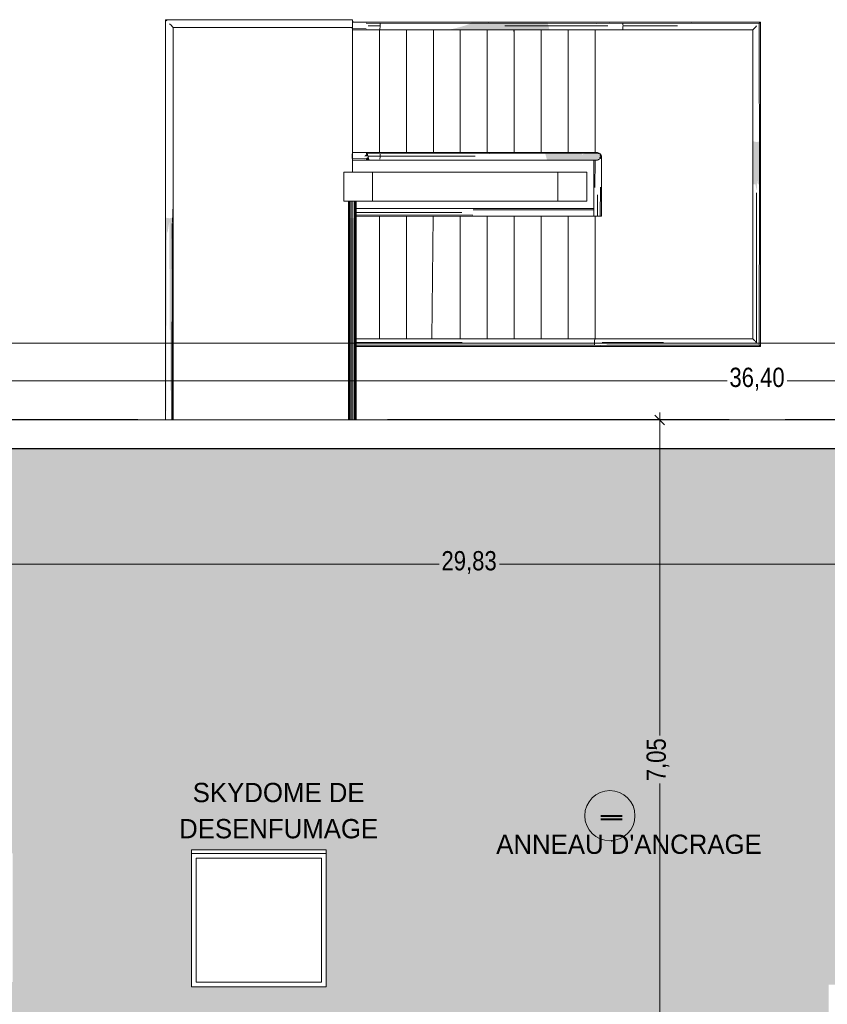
# Model space of a CAD drawing. Header units: millimetres. Extents: x 52659 to 1698020, y -10054 to 104697.
# Tile 284 of 363: x 272319 to 280700, y 34037 to 44250. Entities that reach past the tile are written whole.
import ezdxf

# ---------------------------------------------------------------- set-up
doc = ezdxf.new("R2010")
doc.units = ezdxf.units.MM
doc.header["$MEASUREMENT"] = 0
for name, color, linetype in [('05-02 Cotation 200ème 100ème.Cotations', 7, 'Continuous'), ('06-02 Texte 200ème 100ème.Texte', 7, 'Continuous'), ('08-01 2D Dessin général.2D', 7, 'Continuous'), ('08-01 hachures', 7, 'Continuous'), ('A-FLOR-____-OTLN.Modèle IFC', 7, 'Continuous'), ('A-FLOR-HRAL-OTLN.Modèle IFC', 7, 'Continuous'), ('A-GLAZ-____-OTLN.Modèle IFC', 7, 'Continuous'), ('A-ROOF-____-OTLN.Modèle IFC', 7, 'Continuous'), ('S-BEAM-____-OTLN.Modèle IFC', 7, 'Continuous'), ('S-COLS-____-OTLN.Modèle IFC', 7, 'Continuous'), ('S-STRS-____-OTLN.Modèle IFC', 7, 'Continuous')]:
    doc.layers.add(name, color=color, linetype=linetype)
doc.styles.add('STYLE_GENERE_2', font='txt')
doc.styles.add('STYLE_GENERE_3', font='ARIALN.TTF')
doc.dimstyles.new('STYLE_GENERE__2', dxfattribs={"dimtxt": 200, "dimasz": 95, "dimexe": 0.18, "dimexo": 100, "dimgap": 0, "dimtad": 0, "dimlfac": 0.001, "dimzin": 0, "dimdsep": 46, "dimtxsty": 'STYLE_GENERE_3', "dimblk": 'ARROWHEAD_6', "dimblk1": 'ARROWHEAD_6', "dimblk2": 'ARROWHEAD_6', "dimcen": 0.09, "dimclrd": 7, "dimclre": 7, "dimclrt": 7, "dimazin": 0, "dimtfac": 1, "dimtdec": 4, "dimtmove": 0, "dimatfit": 3, "dimfxl": 1, "dimtolj": 1, "dimtzin": 0, "dimarcsym": 0})
doc.dimstyles.new('STYLE_GENERE__5', dxfattribs={"dimtxt": 200, "dimasz": 95, "dimexe": 0.18, "dimexo": 100, "dimgap": 0, "dimtad": 0, "dimtih": 1, "dimtoh": 1, "dimlfac": 0.001, "dimzin": 0, "dimdsep": 46, "dimtxsty": 'STYLE_GENERE_3', "dimblk": 'ARROWHEAD_6', "dimblk1": 'ARROWHEAD_6', "dimblk2": 'ARROWHEAD_6', "dimcen": 0.09, "dimclrd": 7, "dimclre": 7, "dimclrt": 7, "dimazin": 0, "dimtfac": 1, "dimtdec": 4, "dimtmove": 0, "dimatfit": 3, "dimfxl": 1, "dimtolj": 1, "dimtzin": 0, "dimarcsym": 0})

# ---------------------------------------------------------------- blocks, each defined once
blk = doc.blocks.new('*D831', base_point=(261782, 40089))
at = {"layer": '05-02 Cotation 200ème 100ème.Cotations', "color": 7, "linetype": 'Continuous', "lineweight": 25, "transparency": 16777216}
for p, q in [((261822, 40553), (261722, 40453)), ((298222, 40553), (298122, 40453))]:
    blk.add_line(p, q, dxfattribs=at)
at = {"layer": '05-02 Cotation 200ème 100ème.Cotations', "color": 7, "linetype": 'Continuous', "lineweight": 13, "transparency": 16777216}
for p, q in [((261772, 40409), (261772, 40596)), ((298172, 40409), (298172, 40596)), ((261697, 40503), (261772, 40503)), ((261772, 40503), (279659, 40503)), ((280284, 40503), (298172, 40503))]:
    blk.add_line(p, q, dxfattribs=at)
at = {"layer": '05-02 Cotation 200ème 100ème.Cotations', "color": 7, "lineweight": 9, "transparency": 16777216, "insert": (279684, 40403), "char_height": 200, "attachment_point": 7, "style": 'STYLE_GENERE_3'}
blk.add_mtext('\\A1;36,40', dxfattribs=at)
blk = doc.blocks.new('ARROWHEAD_6')
at = {"color": 0, "linetype": 'Continuous', "lineweight": 0}
for p, q in [((0, 0), (-1, 0)), ((-0.5, -0.5), (0.5, 0.5))]:
    blk.add_line(p, q, dxfattribs=at)
blk = doc.blocks.new('*D834', base_point=(261782, 40089))
at = {"layer": '05-02 Cotation 200ème 100ème.Cotations', "color": 7, "linetype": 'Continuous', "lineweight": 13, "transparency": 16777216}
for p, q in [((261772, 40799), (261772, 40986)), ((344505, 40799), (344505, 40986)), ((261697, 40893), (261772, 40893)), ((261772, 40893), (302826, 40893)), ((303451, 40893), (344505, 40893)), ((344505, 40893), (344580, 40893))]:
    blk.add_line(p, q, dxfattribs=at)
at = {"layer": '05-02 Cotation 200ème 100ème.Cotations', "color": 7, "linetype": 'Continuous', "lineweight": 25, "transparency": 16777216}
for p, q in [((261822, 40943), (261722, 40843)), ((344455, 40843), (344555, 40943))]:
    blk.add_line(p, q, dxfattribs=at)
at = {"layer": '05-02 Cotation 200ème 100ème.Cotations', "color": 7, "lineweight": 9, "transparency": 16777216, "insert": (302851, 40793), "char_height": 200, "attachment_point": 7, "style": 'STYLE_GENERE_3'}
blk.add_mtext('\\A1;82,73', dxfattribs=at)
blk = doc.blocks.new('*D874', base_point=(261782, 40089))
at = {"layer": '05-02 Cotation 200ème 100ème.Cotations', "color": 7, "linetype": 'Continuous', "lineweight": 25, "transparency": 16777216}
for p, q in [((279011, 40049), (278911, 40149)), ((278911, 33100), (279011, 33000))]:
    blk.add_line(p, q, dxfattribs=at)
at = {"layer": '05-02 Cotation 200ème 100ème.Cotations', "color": 7, "linetype": 'Continuous', "lineweight": 13, "transparency": 16777216}
for p, q in [((278961, 40099), (278961, 40174)), ((279055, 40099), (278867, 40099)), ((278961, 36824), (278961, 40099)), ((278961, 33050), (278961, 36326)), ((279055, 33050), (278867, 33050))]:
    blk.add_line(p, q, dxfattribs=at)
at = {"layer": '05-02 Cotation 200ème 100ème.Cotations', "color": 7, "lineweight": 9, "transparency": 16777216, "insert": (279061, 36351), "char_height": 200, "attachment_point": 7, "rotation": 90, "style": 'STYLE_GENERE_3'}
blk.add_mtext('\\A1;7,05', dxfattribs=at)
blk = doc.blocks.new('*D879', base_point=(261782, 40089))
at = {"layer": '05-02 Cotation 200ème 100ème.Cotations', "color": 7, "linetype": 'Continuous', "lineweight": 25, "transparency": 16777216}
for p, q in [((262122, 38651), (262022, 38551)), ((291947, 38651), (291847, 38551))]:
    blk.add_line(p, q, dxfattribs=at)
at = {"layer": '05-02 Cotation 200ème 100ème.Cotations', "color": 7, "linetype": 'Continuous', "lineweight": 13, "transparency": 16777216}
for p, q in [((262072, 38507), (262072, 38695)), ((291897, 38507), (291897, 38695)), ((262072, 38601), (276671, 38601)), ((277297, 38601), (291897, 38601))]:
    blk.add_line(p, q, dxfattribs=at)
at = {"layer": '05-02 Cotation 200ème 100ème.Cotations', "color": 7, "lineweight": 9, "transparency": 16777216, "char_height": 200, "attachment_point": 7, "style": 'STYLE_GENERE_3'}
for s, insert in [('\\A1;0,15', (291748, 38771)), ('\\A1;29,83', (276696, 38501))]:
    blk.add_mtext(s, dxfattribs=dict(at, insert=insert))

msp = doc.modelspace()

# ---------------------------------------------------------------- hatches: boundary and pattern name
at = {"layer": '08-01 hachures', "linetype": 'Continuous', "lineweight": 0, "true_color": 0x5d5d5d}
h = msp.add_hatch(dxfattribs=at)
h.set_pattern_fill('CROSS_225_29_0002', color=251, style=0, pattern_type=2)
h.set_pattern_definition([(360, (261781.56, 40089.01), (127, 127), [63.5, -190.5]), (90, (261813.31, 40057.26), (-126.99996, 127.00004), [63.5, -190.5])])
h.paths.add_polyline_path([(291896.616, 39799.316), (291896.616, 26184.777), (279856.246, 26184.777), (279856.246, 33050.401), (273946.616, 33050.401), (273946.616, 27583.896), (268398.725, 27583.896), (268398.725, 27184.128), (273946.616, 27184.128), (273946.616, 26229.221), (267589.344, 26229.221), (267589.78, 26089.012), (262071.556, 26099.012), (262062.289, 39808.28)])
h.paths.add_polyline_path([(264195.257, 32856.94), (262795.257, 32856.94), (262795.257, 34278.427), (264195.257, 34278.427)], flags=0)
h.paths.add_polyline_path([(265845.317, 32856.94), (265845.317, 34192.524), (267195.317, 34192.524), (267195.317, 32856.94)], flags=0)
h.paths.add_polyline_path([(272245.317, 34267.248), (270895.317, 34267.248), (270895.317, 35602.833), (272245.317, 35602.833)], flags=0)
h.paths.add_polyline_path([(272342.536, 31701.424), (273207.642, 31701.424), (273207.642, 30827.306), (272342.536, 30827.306)], flags=0)
h.paths.add_polyline_path([(275500.317, 34217.782), (274100.317, 34217.782), (274100.317, 35639.269), (275500.317, 35639.269)], flags=0)
h.paths.add_polyline_path([(282115.317, 32856.94), (280715.317, 32856.94), (280715.317, 34241.991), (282115.317, 34241.991)], flags=0)
h.paths.add_polyline_path([(283715.143, 32856.94), (283715.143, 34241.991), (285115.143, 34241.991), (285115.143, 32856.94)], flags=0)
h.paths.add_polyline_path([(284346.151, 31701.424), (285211.258, 31701.424), (285211.258, 30827.306), (284346.151, 30827.306)], flags=0)
h.paths.add_polyline_path([(286715.317, 32856.94), (286715.317, 34278.427), (288115.317, 34278.427), (288115.317, 32856.94)], flags=0)
h.paths.add_polyline_path([(289686.273, 32856.94), (289686.273, 34241.991), (291086.273, 34241.991), (291086.273, 32856.94)], flags=0)
at = {"layer": 'A-FLOR-HRAL-OTLN.Modèle IFC', "linetype": 'Continuous', "lineweight": 0, "true_color": 0xbfbfbf}
for points in [[(275775.616, 44234.012), (275771.616, 44234.012), (275771.616, 44224.221), (275775.616, 44224.221)], [(275771.616, 44219.858), (275912.306, 44218.14), (275804.672, 44220.309)], [(275926.916, 44224.221), (276053.339, 44220.456), (276019.458, 44224.221)], [(276239.734, 44224.222), (276053.339, 44220.456), (276997.672, 44224.221)], [(278105.838, 44224.221), (276997.672, 44224.222), (278294.787, 44220.456)], [(277008.163, 44221.2), (277007.081, 44217.889), (277179.474, 44218.106), (277171.894, 44221.974)], [(277008.163, 44221.2), (277171.894, 44221.974), (277008.336, 44221.752)], [(277171.894, 44221.974), (277797.529, 44219.039), (277796.983, 44221.129)], [(277797.529, 44219.039), (277171.894, 44221.974), (277179.474, 44218.106), (277797.977, 44217.324)], [(278294.787, 44220.456), (278457.247, 44224.221), (278317.399, 44224.221)], [(278457.247, 44224.221), (278573.339, 44220.456), (278549.4, 44224.221)], [(278756.352, 44224.222), (278573.339, 44220.456), (279442.181, 44224.221)], [(279442.181, 44224.221), (280003.061, 44220.456), (279817.753, 44224.221)], [(275767.772, 44158.95), (275769.738, 44158.612), (275771.616, 44158.612), (275771.616, 44169.621), (275767.616, 44169.621), (275767.616, 44160.328)], [(275768.781, 44170.144), (275768.753, 44169.625), (275771.616, 44169.621), (275771.616, 44173.441), (275769.542, 44173.436)], [(275770.425, 44177.257), (275769.543, 44173.442), (275771.616, 44173.441), (275771.616, 44177.261)], [(275770.426, 44177.265), (275771.616, 44177.261), (275771.616, 44191.351), (275771.044, 44191.344), (275770.632, 44187.991)], [(275771.616, 44195.997), (275771.046, 44191.354), (275771.616, 44191.351)], [(276749.595, 44144.978), (276744.184, 44144.221), (276995.533, 44144.221)], [(276759.779, 44145.791), (276749.595, 44144.978), (276995.533, 44144.221), (277246.301, 44144.874)], [(276769.759, 44146.965), (276759.779, 44145.791), (277246.301, 44144.874), (277176.272, 44146.876)], [(276769.76, 44146.965), (277176.272, 44146.876), (276773.539, 44147.489)], [(276787.1, 44149.753), (276773.539, 44147.489), (277176.272, 44146.876), (277177.952, 44150.376)], [(276787.1, 44149.753), (277177.952, 44150.376), (276797.835, 44151.249)], [(276816.129, 44154.967), (276797.835, 44151.249), (277177.952, 44150.376), (277180.777, 44155.937)], [(276816.129, 44154.967), (277180.777, 44155.937), (276825.771, 44157.464)], [(276846.655, 44162.313), (276825.771, 44157.464), (277180.777, 44155.937), (277182.352, 44162.971)], [(276846.655, 44162.313), (277182.352, 44162.971), (276855.526, 44164.604)], [(276877.767, 44170.35), (276855.526, 44164.604), (277182.352, 44162.971), (277183.921, 44171.01)], [(276877.767, 44170.35), (277183.921, 44171.01), (276885.883, 44172.447)], [(276916.873, 44181.58), (276885.883, 44172.447), (277183.921, 44171.01), (277356.511, 44184.221)], [(276927.05, 44184.221), (276916.873, 44181.58), (277356.511, 44184.221)], [(276945.628, 44190.297), (276927.05, 44184.221), (277354.372, 44184.221), (277119.202, 44191.489)], [(276951.085, 44192.314), (276945.628, 44190.297), (277119.202, 44191.489)], [(276967.66, 44198.288), (276951.085, 44192.314), (277119.202, 44191.489), (277183.443, 44198.667)], [(276982.081, 44204.073), (276967.66, 44198.288), (277183.443, 44198.667), (277182.411, 44205.676)], [(276982.081, 44204.073), (277182.411, 44205.676), (276988.044, 44206.278)], [(276999.911, 44212.012), (276988.044, 44206.278), (277182.411, 44205.676), (277182.702, 44212.566)], [(276995.533, 44144.221), (277817.058, 44144.221), (277816.981, 44144.518), (277246.301, 44144.874)], [(276999.911, 44212.012), (277182.702, 44212.566), (277000.1, 44212.624)], [(277006.9, 44217.31), (277000.1, 44212.624), (277182.702, 44212.566), (277179.474, 44218.106)], [(277006.9, 44217.31), (277179.474, 44218.106), (277007.081, 44217.889)], [(277119.202, 44191.489), (277804.569, 44192.069), (277803.736, 44195.258), (277183.443, 44198.667)], [(277804.569, 44192.069), (277119.202, 44191.489), (277354.372, 44184.221), (277805.594, 44188.141)], [(277177.952, 44150.376), (277176.272, 44146.876), (277816.111, 44147.852), (277815.718, 44149.355)], [(277176.272, 44146.876), (277816.329, 44147.016), (277816.111, 44147.852)], [(277176.272, 44146.876), (277246.301, 44144.874), (277816.569, 44146.096), (277816.329, 44147.016)], [(277180.777, 44155.937), (277177.952, 44150.376), (277815.071, 44151.835), (277814.441, 44154.248)], [(277177.952, 44150.376), (277815.718, 44149.355), (277815.071, 44151.835)], [(277179.474, 44218.106), (277798.519, 44215.247), (277797.976, 44217.324)], [(277179.474, 44218.106), (277182.702, 44212.566), (277799.167, 44212.764), (277798.519, 44215.247)], [(277182.352, 44162.971), (277180.777, 44155.937), (277813.29, 44158.659), (277812.488, 44161.732)], [(277180.777, 44155.937), (277814.441, 44154.248), (277813.29, 44158.659)], [(277183.921, 44171.01), (277182.352, 44162.971), (277811.343, 44166.117), (277810.42, 44169.655)], [(277182.352, 44162.971), (277812.488, 44161.732), (277811.343, 44166.117)], [(277182.702, 44212.566), (277182.411, 44205.676), (277800.516, 44207.596), (277799.707, 44210.693)], [(277182.411, 44205.676), (277802.311, 44200.719), (277800.516, 44207.596)], [(277182.411, 44205.676), (277183.443, 44198.667), (277803.131, 44197.576), (277802.311, 44200.719)], [(277182.702, 44212.566), (277799.707, 44210.693), (277799.167, 44212.764)], [(277183.443, 44198.667), (277803.736, 44195.258), (277803.131, 44197.576)], [(277183.921, 44171.01), (277809.281, 44174.015), (277807.586, 44180.508), (277356.511, 44184.221)], [(277809.281, 44174.015), (277183.921, 44171.01), (277810.42, 44169.655)], [(277816.569, 44146.096), (277246.301, 44144.874), (277816.981, 44144.518)], [(277354.372, 44184.221), (277806.617, 44184.221), (277805.594, 44188.141)], [(277356.511, 44184.221), (277807.586, 44180.508), (277806.617, 44184.222)], [(279927.335, 42994.57), (279927.528, 42558.054), (279928.53, 42993.316)], [(279929.617, 42542.382), (279930.057, 42991.399), (279928.53, 42993.316), (279927.528, 42558.054)], [(280004.748, 42542.382), (280006.826, 42495.382), (280005.856, 42995.813), (280004.408, 42992.458)], [(280006.826, 42495.382), (280006.826, 42996.551), (280005.856, 42995.813)], [(279930.057, 42991.399), (279929.617, 42542.382), (279933.14, 42542.382), (279932.597, 42989.578)], [(279933.14, 42542.382), (279933.808, 42988.308), (279932.597, 42989.577)], [(279933.14, 42542.382), (279938.564, 42542.382), (279937.733, 42986.522), (279933.808, 42988.308)], [(279938.564, 42542.382), (279939.882, 42986.142), (279937.733, 42986.522)], [(279938.564, 42542.382), (279946.431, 42542.382), (279945.595, 42984.517), (279939.882, 42986.142)], [(279946.431, 42542.382), (279947.723, 42984.139), (279945.595, 42984.517)], [(279947.723, 42984.139), (279946.431, 42542.382), (279954.073, 42542.382), (279953.291, 42983.203)], [(279953.291, 42983.203), (279954.073, 42542.382), (279955.615, 42982.791)], [(279954.073, 42542.382), (279966.826, 42476.064), (279964.734, 42982.267), (279955.615, 42982.791)], [(279966.826, 42476.064), (279966.826, 42981.898), (279964.734, 42982.267)], [(279966.826, 42455.379), (279974.203, 42582.362), (279972.362, 42982.086), (279966.826, 42981.898)], [(279972.362, 42982.086), (279974.203, 42582.362), (279975.465, 42982.483)], [(279981.346, 42542.382), (279980.8, 42983.057), (279975.465, 42982.483), (279974.203, 42582.362)], [(279980.8, 42983.057), (279981.346, 42542.382), (279988.257, 42542.382), (279985.864, 42983.996)], [(279988.257, 42542.382), (279989.187, 42984.421), (279985.864, 42983.996)], [(279988.257, 42542.382), (279995.12, 42542.382), (279994.228, 42985.901), (279989.187, 42984.421)], [(279995.12, 42542.382), (279995.229, 42986.663), (279994.228, 42985.901)], [(279995.12, 42542.382), (280001.232, 42542.382), (279999.708, 42988.779), (279995.229, 42986.663)], [(280001.232, 42542.382), (280000.715, 42989.544), (279999.708, 42988.779)], [(280000.715, 42989.544), (280001.232, 42542.382), (280004.748, 42542.382), (280003.285, 42991.604)], [(280003.285, 42991.604), (280004.748, 42542.382), (280004.408, 42992.458)], [(275901.671, 42840.966), (275896.316, 42833.803), (275937.555, 42835.367), (275936.148, 42840.757)], [(275896.316, 42833.803), (275937.963, 42833.803), (275937.555, 42835.367)], [(275901.822, 42794.451), (275898.263, 42793.803), (275948.219, 42794.515), (275948.111, 42794.928)], [(275898.263, 42793.803), (275948.405, 42793.803), (275948.219, 42794.515)], [(275908.477, 42847.895), (275901.671, 42840.966), (275935.794, 42842.114), (275934.358, 42847.617)], [(275901.671, 42840.966), (275936.148, 42840.757), (275935.794, 42842.114)], [(275905.911, 42796.375), (275901.822, 42794.451), (275947.942, 42795.574), (275947.602, 42796.878)], [(275901.822, 42794.451), (275948.111, 42794.928), (275947.942, 42795.574)], [(275914.363, 42799.934), (275905.911, 42796.375), (275947.602, 42796.878), (275946.911, 42799.523)], [(275915.061, 42855.184), (275908.477, 42847.895), (275934.358, 42847.617), (275932.666, 42854.097)], [(275925.26, 42871.535), (275912.306, 42867.722), (275929.154, 42867.551), (275928.145, 42871.418)], [(275929.267, 42867.117), (275912.306, 42867.722), (275914.2, 42862.087), (275930.566, 42862.143)], [(275912.306, 42867.722), (275929.267, 42867.117), (275929.154, 42867.551)], [(275927.537, 42820.625), (275913.927, 42812.621), (275943.2, 42813.742), (275941.471, 42820.364)], [(275913.927, 42812.621), (275943.615, 42812.152), (275943.2, 42813.742)], [(275913.927, 42812.621), (275914.778, 42805.546), (275945.074, 42806.562), (275943.615, 42812.152)], [(275914.2, 42862.087), (275930.68, 42861.705), (275930.566, 42862.143)], [(275915.061, 42855.184), (275932.271, 42855.611), (275930.68, 42861.705), (275914.2, 42862.087)], [(275914.778, 42805.546), (275914.363, 42799.934), (275946.651, 42800.521), (275945.509, 42804.894)], [(275914.363, 42799.934), (275946.911, 42799.523), (275946.651, 42800.521)], [(275914.778, 42805.546), (275945.509, 42804.894), (275945.074, 42806.562)], [(275915.061, 42855.184), (275932.666, 42854.097), (275932.271, 42855.611)], [(275925.26, 42871.535), (275928.145, 42871.418), (275928.123, 42871.503)], [(275926.916, 42873.803), (276053.311, 42870.099), (276019.848, 42873.803)], [(275933.781, 42833.803), (275927.537, 42820.625), (275941.258, 42821.182), (275938.032, 42833.539)], [(275927.537, 42820.625), (275941.471, 42820.364), (275941.258, 42821.182)], [(275933.781, 42833.803), (275938.032, 42833.539), (275937.963, 42833.803)], [(276241.551, 42873.803), (276053.311, 42870.099), (277352.701, 42873.803)], [(277352.701, 42873.803), (278322.271, 42870.038), (278316.407, 42873.803), (278180.699, 42873.803), (278180.417, 42872.88), (278148.752, 42873.515), (278148.677, 42873.803)], [(278149.602, 42870.258), (277771.167, 42870.742), (277771.663, 42868.841), (278150.428, 42867.093)], [(278150.428, 42867.093), (277771.663, 42868.841), (277772.154, 42866.959), (278150.585, 42866.492)], [(277772.154, 42866.958), (277772.649, 42865.061), (278151.409, 42863.338), (278150.585, 42866.492)], [(278151.408, 42863.338), (277772.649, 42865.061), (277773.372, 42862.295), (278151.643, 42862.438)], [(277773.372, 42862.295), (277773.868, 42860.395), (278152.465, 42859.289), (278151.644, 42862.438)], [(277773.868, 42860.395), (277774.77, 42856.939), (278152.764, 42858.145), (278152.465, 42859.29)], [(278152.764, 42858.145), (277774.77, 42856.939), (277775.899, 42852.611), (278154.637, 42850.971)], [(277775.899, 42852.611), (277776.852, 42848.96), (278342.115, 42850.159), (278155.419, 42850.968), (278154.712, 42850.682), (278154.637, 42850.971)], [(277776.852, 42848.96), (277777.882, 42845.016), (278344.261, 42841.981), (278342.115, 42850.159)], [(277778.836, 42841.359), (278344.261, 42841.981), (277777.882, 42845.016)], [(277778.836, 42841.359), (277779.811, 42837.624), (278346.407, 42833.803), (278344.261, 42841.981)], [(277780.809, 42833.803), (278346.407, 42833.803), (277779.811, 42837.624)], [(277780.809, 42833.803), (277781.665, 42830.525), (278343.616, 42826.076), (278346.407, 42833.803)], [(277781.665, 42830.525), (277783.511, 42823.451), (278343.616, 42826.076)], [(277783.511, 42823.451), (277784.536, 42819.525), (278340.825, 42818.349), (278343.616, 42826.076)], [(277785.559, 42815.604), (278340.825, 42818.349), (277784.536, 42819.525)], [(277785.559, 42815.604), (277786.612, 42811.569), (278337.969, 42810.439), (278340.825, 42818.349)], [(277786.612, 42811.57), (277787.527, 42808.066), (278337.969, 42810.439)], [(277787.527, 42808.066), (277788.597, 42803.967), (278335.112, 42802.53), (278337.969, 42810.439)], [(277788.597, 42803.967), (277789.291, 42801.309), (278335.112, 42802.53)], [(277789.291, 42801.309), (277789.887, 42799.025), (278325.76, 42798.166), (278335.112, 42802.53)], [(277789.887, 42799.025), (277790.319, 42797.37), (278325.76, 42798.166)], [(277790.319, 42797.37), (277790.524, 42796.585), (278322.569, 42796.678), (278325.76, 42798.166)], [(277790.756, 42795.694), (278322.569, 42796.678), (277790.524, 42796.585)], [(277790.914, 42795.092), (278322.569, 42796.678), (277790.756, 42795.694)], [(277790.914, 42795.092), (277791.25, 42793.803), (278316.407, 42793.803), (278322.569, 42796.678)], [(278174.952, 42858.216), (278155.419, 42850.968), (278342.115, 42850.159), (278339.862, 42858.743)], [(278174.952, 42858.216), (278339.862, 42858.743), (278177.034, 42859.218)], [(278177.99, 42862.448), (278177.035, 42859.217), (278339.862, 42858.743), (278333.998, 42862.508)], [(278177.99, 42862.448), (278333.998, 42862.508), (278179.092, 42863.212)], [(278180.017, 42866.455), (278179.092, 42863.212), (278333.998, 42862.508), (278328.135, 42866.273)], [(278180.017, 42866.455), (278328.135, 42866.273), (278180.182, 42866.956)], [(278181.112, 42870.218), (278180.183, 42866.956), (278328.135, 42866.273), (278322.271, 42870.038)], [(273831.007, 40099.012), (273831.02, 40099.012), (273833.684, 42163.68), (273833.565, 42200.237), (273831.007, 42205.272)], [(273833.684, 42163.68), (273833.753, 42199.998), (273833.565, 42200.237)], [(273833.684, 42163.68), (273834.204, 42199.651), (273833.753, 42199.998)], [(273838.623, 40099.012), (273838.646, 40099.012), (273838.638, 42196.663), (273834.204, 42199.651), (273833.684, 42163.68)], [(273838.646, 40099.012), (273838.686, 40099.012), (273846.241, 42034.09), (273843.654, 42194.751), (273838.638, 42196.663)], [(273846.241, 42034.09), (273846.096, 42193.81), (273843.654, 42194.751)], [(273846.241, 42034.09), (273855.858, 42055.007), (273855.129, 42191.878), (273846.096, 42193.81)], [(273855.858, 42055.007), (273856.593, 42191.704), (273855.129, 42191.878)], [(273856.593, 42191.704), (273855.858, 42055.007), (273870.96, 42151.095), (273870.893, 42190.638)], [(273870.96, 42151.095), (273871.042, 42190.62), (273870.893, 42190.638)], [(273882.244, 40099.012), (273882.299, 40099.012), (273882.279, 42191.331), (273872.776, 42190.714), (273870.96, 42151.095)], [(273870.96, 42151.095), (273872.776, 42190.714), (273871.042, 42190.62)], [(273882.299, 40099.012), (273882.354, 40099.012), (273892.384, 41927), (273886.699, 42191.945), (273882.279, 42191.331)], [(273892.384, 41927), (273892.019, 42192.979), (273886.699, 42191.945)], [(273892.019, 42192.979), (273892.384, 41927), (273900.724, 42134.307), (273900.384, 42195.41)], [(273900.724, 42134.307), (273900.803, 42195.499), (273900.384, 42195.41)], [(273904.372, 40099.012), (273904.401, 40099.012), (273906.782, 42198.828), (273903.3, 42196.855), (273900.724, 42134.307)], [(273900.724, 42134.307), (273903.3, 42196.855), (273900.803, 42195.499)], [(273904.401, 40099.012), (273904.415, 40099.012), (273909.703, 42204.198), (273906.782, 42198.828)], [(273909.703, 42204.198), (273904.415, 40099.012), (273911.007, 40099.012), (273911.007, 42205.272)], [(275732.226, 40099.012), (275735.684, 40099.012), (275735.684, 42199.312), (275732.226, 42205.272)], [(275735.684, 40099.012), (275745.46, 40099.012), (275745.46, 42194.382), (275735.684, 42199.312)], [(275745.46, 40099.012), (275759.865, 40099.012), (275759.865, 42191.336), (275745.46, 42194.382)], [(275759.865, 40099.012), (275776.407, 40099.012), (275776.407, 42190.699), (275759.865, 42191.336)], [(275776.407, 40099.012), (275792.226, 40099.012), (275792.226, 42192.581), (275776.407, 42190.699)], [(275792.226, 40099.012), (275804.586, 40099.012), (275804.586, 42196.659), (275792.226, 42192.581)], [(275804.586, 40099.012), (275811.352, 40099.012), (275811.352, 42202.225), (275804.586, 42196.659)], [(275811.352, 40099.012), (275812.226, 40099.012), (275812.226, 42205.272), (275811.352, 42202.225)]]:
    msp.add_hatch(color=9, dxfattribs=at).paths.add_polyline_path(points)
at = {"layer": 'S-STRS-____-OTLN.Modèle IFC', "linetype": 'Continuous', "lineweight": 0, "true_color": 0xbfbfbf}
msp.add_hatch(color=9, dxfattribs=at).paths.add_polyline_path([(277438.749, 44144.221), (277451.616, 44094.928), (277451.616, 44144.221)])

# ---------------------------------------------------------------- linework, layer by layer
at = {"color": 7, "linetype": 'Continuous', "lineweight": 40}
for p, q in [((278351.084, 35992.521), (278571.989, 35992.521)), ((278351.084, 35958.783), (278571.989, 35958.783))]:
    msp.add_line(p, q, dxfattribs=at)
at = {"color": 7, "linetype": 'Continuous', "lineweight": 20}
msp.add_circle((278443.533, 35993.55), 260.509, dxfattribs=at)
at = {"color": 7, "linetype": 'Continuous', "lineweight": 40}
msp.add_arc((278443.533, 35993.55), 260.509, 273.3691436, 275.5329929, dxfattribs=at)
at = {"layer": '08-01 2D Dessin général.2D', "color": 7, "linetype": 'Continuous', "lineweight": 18}
for p, q in [((275500.317, 35639.269), (274100.317, 35639.269)), ((275500.317, 35639.269), (274100.317, 35639.269)), ((274100.317, 35602.833), (275500.317, 35602.833)), ((274100.317, 34217.782), (274100.317, 35602.833)), ((274100.317, 35602.833), (275500.317, 35602.833)), ((274100.317, 34217.782), (274100.317, 35602.833)), ((275450.317, 35553.367), (274150.317, 35553.367)), ((274150.317, 35553.367), (274150.317, 34267.248)), ((275450.317, 35553.367), (274150.317, 35553.367)), ((274150.317, 35553.367), (274150.317, 34267.248)), ((275450.317, 34267.248), (275450.317, 35553.367)), ((275450.317, 34267.248), (275450.317, 35553.367)), ((275500.317, 35602.833), (275500.317, 34217.782)), ((275500.317, 35602.833), (275500.317, 34217.782)), ((275500.317, 34217.782), (274100.317, 34217.782)), ((275500.317, 34217.782), (274100.317, 34217.782)), ((274150.317, 34267.248), (275450.317, 34267.248)), ((274150.317, 34267.248), (275450.317, 34267.248))]:
    msp.add_line(p, q, dxfattribs=at)
at = {"layer": '08-01 hachures', "color": 255, "linetype": 'Continuous', "lineweight": 0, "flags": 128}
for points in [[(291896.616, 39799.316), (291896.616, 26184.777), (279856.246, 26184.777), (279856.246, 33050.401), (273946.616, 33050.401), (273946.616, 27583.896), (268398.725, 27583.896), (268398.725, 27184.128), (273946.616, 27184.128), (273946.616, 26229.221), (267589.344, 26229.221), (267589.78, 26089.012), (262071.556, 26099.012), (262062.289, 39808.28)], [(275500.317, 34217.782), (274100.317, 34217.782), (274100.317, 35639.269), (275500.317, 35639.269)]]:
    msp.add_lwpolyline(points, close=True, dxfattribs=at)
at = {"layer": 'A-FLOR-____-OTLN.Modèle IFC', "color": 7, "linetype": 'Continuous', "lineweight": 9}
msp.add_line((275771.616, 42666.57), (275771.616, 42793.803), dxfattribs=at)
at = {"layer": 'A-FLOR-HRAL-OTLN.Modèle IFC', "color": 7, "linetype": 'Continuous', "lineweight": 18}
for p, q in [((273831.007, 44249.621), (274798.087, 44249.621)), ((273831.007, 44249.621), (273835.165, 44245.464)), ((273831.007, 42981.313), (273831.007, 44249.621)), ((273835.165, 44245.464), (273837.625, 44243.004)), ((273837.625, 44243.004), (273844.242, 44236.387)), ((274798.087, 44249.621), (274818.659, 44249.621)), ((274818.659, 44249.621), (275771.616, 44249.621)), ((275771.616, 44249.621), (275771.616, 44245.464)), ((275771.616, 44245.464), (275771.616, 44243.004)), ((275771.616, 44243.004), (275771.616, 44236.387)), ((275771.616, 44236.387), (275771.616, 44220.914)), ((275771.616, 44234.012), (275775.616, 44234.012)), ((275771.616, 44224.221), (275894.339, 44224.221)), ((275771.616, 44220.914), (275771.616, 44205.44)), ((275775.616, 44234.012), (275775.616, 44224.221)), ((275894.339, 44224.221), (275926.916, 44224.221)), ((275926.916, 44224.221), (276051.616, 44224.221)), ((276997.672, 44224.221), (276051.616, 44224.221)), ((277343.418, 44224.221), (276997.672, 44224.221)), ((277343.418, 44224.221), (278291.616, 44224.221)), ((278291.616, 44224.221), (278407.49, 44224.221)), ((278407.49, 44224.221), (278457.247, 44224.221)), ((278457.247, 44224.221), (278571.616, 44224.221)), ((278571.616, 44224.221), (279442.181, 44224.221)), ((279442.181, 44224.221), (279448.35, 44224.221)), ((279448.35, 44224.221), (280006.826, 44224.221)), ((280003.061, 44220.456), (279999.295, 44216.691)), ((280003.481, 44220.877), (280003.061, 44220.456)), ((280006.826, 44224.221), (280003.481, 44220.877)), ((280006.826, 44224.221), (280006.826, 42516.064)), ((273875.188, 44205.44), (273889.278, 44191.351)), ((273889.278, 44191.351), (273903.368, 44177.261)), ((273903.368, 44177.261), (273907.188, 44173.441)), ((273907.188, 44173.441), (273911.007, 44169.621)), ((274783.964, 44169.621), (273911.007, 44169.621)), ((273911.007, 44169.621), (273911.007, 42953.371)), ((274804.536, 44169.621), (274783.964, 44169.621)), ((275771.616, 44169.621), (274804.536, 44169.621)), ((275767.616, 44169.621), (275767.616, 44158.612)), ((275771.616, 44158.612), (275767.616, 44158.612)), ((275771.616, 44205.44), (275771.616, 44192.04)), ((275771.616, 44184.221), (275771.616, 44192.04)), ((275771.616, 44171.752), (275771.616, 44184.221)), ((275771.616, 44159.282), (275771.616, 44171.752)), ((275771.616, 44155.517), (275771.616, 44159.282)), ((275914.778, 44155.964), (275771.616, 44159.282)), ((275771.616, 44151.752), (275771.616, 44155.517)), ((275771.616, 44147.987), (275771.616, 44151.752)), ((275771.616, 44144.221), (275771.616, 44147.987)), ((275771.616, 44144.221), (275901.822, 44144.87)), ((275898.263, 44144.221), (275771.616, 44144.221)), ((275926.916, 44144.221), (275898.263, 44144.221)), ((276058.505, 44209.161), (275914.2, 44212.506)), ((276051.616, 44144.221), (275926.916, 44144.221)), ((275933.781, 44184.221), (276060.427, 44184.221)), ((276995.533, 44144.221), (276051.616, 44144.221)), ((276057.939, 44160.767), (276057.11, 44152.948)), ((276058.769, 44168.585), (276057.939, 44160.767)), ((277182.702, 44212.566), (276058.505, 44209.161)), ((276058.505, 44209.161), (276059.466, 44196.691)), ((276059.601, 44176.428), (276058.769, 44168.585)), ((276059.466, 44196.691), (276059.79, 44192.494)), ((276060.427, 44184.221), (276059.601, 44176.428)), ((276059.79, 44192.494), (276059.949, 44190.425)), ((276059.949, 44190.425), (276060.427, 44184.221)), ((277345.561, 44144.221), (276995.533, 44144.221)), ((277182.702, 44212.566), (278304.3, 44209.161)), ((278291.616, 44144.221), (277345.561, 44144.221)), ((277354.372, 44184.221), (277356.511, 44184.221)), ((277356.511, 44184.221), (278307.839, 44184.221)), ((278431.616, 44144.221), (278291.616, 44144.221)), ((278304.3, 44209.161), (278440.895, 44212.554)), ((278307.839, 44184.221), (278422.209, 44184.221)), ((278458.771, 44144.221), (278431.616, 44144.221)), ((278440.895, 44212.554), (278578.505, 44209.161)), ((278571.616, 44144.221), (278458.771, 44144.221)), ((279126.578, 44144.221), (278571.616, 44144.221)), ((278577.939, 44160.767), (278577.11, 44152.948)), ((278578.769, 44168.585), (278577.939, 44160.767)), ((278578.505, 44209.161), (279286.157, 44212.53)), ((278578.505, 44209.161), (278579.466, 44196.691)), ((278579.598, 44176.403), (278578.769, 44168.585)), ((278579.466, 44196.691), (278579.975, 44190.09)), ((278580.427, 44184.221), (278579.598, 44176.403)), ((278579.975, 44190.09), (278579.992, 44189.874)), ((278579.992, 44189.874), (278580.427, 44184.221)), ((278580.427, 44184.221), (279145.072, 44184.221)), ((279378.144, 44144.221), (279126.578, 44144.221)), ((279286.157, 44212.53), (279991.765, 44209.161)), ((279926.826, 44144.221), (279378.144, 44144.221)), ((279928.825, 44146.221), (279926.826, 44144.221)), ((279926.826, 42457), (279926.826, 44144.221)), ((279929.441, 44146.837), (279928.825, 44146.221)), ((279931.189, 44148.585), (279929.441, 44146.837)), ((279935.552, 44152.948), (279931.189, 44148.585)), ((279943.371, 44160.767), (279935.552, 44152.948)), ((279951.189, 44168.585), (279943.371, 44160.767)), ((279959.007, 44176.403), (279951.189, 44168.585)), ((279959.796, 44177.192), (279959.007, 44176.403)), ((279966.826, 44184.221), (279959.796, 44177.192)), ((279995.53, 44212.926), (279991.765, 44209.161)), ((279995.12, 42542.382), (279991.765, 44209.161)), ((279999.295, 44216.691), (279995.53, 44212.926)), ((273831.007, 41385.262), (273831.007, 42981.313)), ((273911.007, 42953.371), (273911.007, 42723.454)), ((275767.616, 42859.412), (275771.616, 42859.412)), ((275767.616, 42859.412), (275767.616, 42809.412)), ((275771.616, 42809.412), (275767.616, 42809.412)), ((275771.616, 42869.44), (275771.616, 42873.803)), ((275771.616, 42873.803), (275894.338, 42873.803)), ((275771.616, 42865.076), (275771.616, 42869.44)), ((275771.616, 42857.258), (275771.616, 42865.076)), ((275771.616, 42849.44), (275771.616, 42857.258)), ((275771.616, 42841.621), (275771.616, 42849.44)), ((275771.616, 42833.803), (275771.616, 42841.621)), ((275771.616, 42821.333), (275771.616, 42833.803)), ((275771.616, 42808.863), (275771.616, 42821.333)), ((275771.616, 42805.098), (275771.616, 42808.863)), ((275914.778, 42805.546), (275771.616, 42808.863)), ((275771.616, 42801.333), (275771.616, 42805.098)), ((275771.616, 42797.568), (275771.616, 42801.333)), ((275771.616, 42793.803), (275771.616, 42797.568)), ((275771.616, 42793.803), (275901.822, 42794.451)), ((275898.263, 42793.803), (275771.616, 42793.803)), ((275894.338, 42873.803), (275926.916, 42873.803)), ((275926.916, 42793.803), (275898.263, 42793.803)), ((276058.505, 42858.743), (275914.2, 42862.087)), ((275926.916, 42873.803), (276051.616, 42873.803)), ((276051.616, 42793.803), (275926.916, 42793.803)), ((275933.781, 42833.803), (276060.427, 42833.803)), ((276051.616, 42873.803), (277021.424, 42873.803)), ((277015.322, 42793.803), (276051.616, 42793.803)), ((276057.939, 42810.348), (276057.11, 42802.53)), ((276058.769, 42818.166), (276057.939, 42810.348)), ((277197.976, 42862.076), (276058.505, 42858.743)), ((276058.505, 42858.743), (276059.466, 42846.273)), ((276059.598, 42825.985), (276058.769, 42818.166)), ((276059.466, 42846.273), (276059.797, 42841.981)), ((276060.427, 42833.803), (276059.598, 42825.985)), ((276059.797, 42841.981), (276059.949, 42840.007)), ((276059.949, 42840.007), (276060.427, 42833.803)), ((276060.427, 42833.803), (277045.323, 42833.803)), ((277358.772, 42793.803), (277015.322, 42793.803)), ((277021.424, 42873.803), (277352.701, 42873.803)), ((277197.976, 42862.076), (278339.862, 42858.743)), ((277352.701, 42873.803), (278316.407, 42873.803)), ((278316.407, 42793.803), (277358.772, 42793.803)), ((278276.407, 42582.502), (278276.407, 42793.803)), ((278276.493, 42793.803), (278277.019, 42547.253)), ((278291.283, 42793.803), (278288.123, 42510.35)), ((278316.407, 42873.803), (278322.271, 42870.038)), ((278322.569, 42796.678), (278316.407, 42793.803)), ((278322.271, 42870.038), (278328.135, 42866.273)), ((278325.76, 42798.166), (278322.569, 42796.678)), ((278335.112, 42802.53), (278325.76, 42798.166)), ((278328.135, 42866.273), (278333.998, 42862.508)), ((278333.998, 42862.508), (278339.862, 42858.743)), ((278337.969, 42810.439), (278335.112, 42802.53)), ((278341.347, 42810.348), (278337.579, 42809.359)), ((278338.447, 42811.763), (278337.969, 42810.439)), ((278340.825, 42818.349), (278338.447, 42811.763)), ((278338.447, 42811.763), (278339.862, 42812.275)), ((278339.862, 42858.743), (278340.171, 42857.567)), ((278339.862, 42812.275), (278347.68, 42815.098)), ((278341.347, 42857.258), (278340.078, 42857.921)), ((278340.171, 42857.567), (278342.115, 42850.159)), ((278341.347, 42857.258), (278340.171, 42857.567)), ((278343.616, 42826.076), (278340.825, 42818.349)), ((278345.112, 42851.394), (278341.347, 42857.258)), ((278344.578, 42855.101), (278341.347, 42857.258)), ((278347.68, 42815.098), (278341.347, 42810.348)), ((278342.115, 42850.159), (278344.261, 42841.981)), ((278346.407, 42833.803), (278343.616, 42826.076)), ((278344.261, 42841.981), (278346.407, 42833.803)), ((278344.578, 42855.101), (278347.68, 42852.508)), ((278348.877, 42845.53), (278345.112, 42851.394)), ((278347.68, 42852.508), (278350.339, 42849.689)), ((278347.68, 42815.098), (278352.044, 42824.451)), ((278350.48, 42818.088), (278347.68, 42815.098)), ((278348.877, 42845.53), (278350.339, 42849.689)), ((278352.642, 42839.667), (278348.877, 42845.53)), ((278352.044, 42843.155), (278348.877, 42845.53)), ((278350.339, 42849.689), (278352.044, 42843.155)), ((278353.826, 42823.202), (278350.48, 42818.088)), ((278352.044, 42843.155), (278356.407, 42833.803)), ((278352.044, 42824.451), (278353.659, 42827.914)), ((278356.407, 42833.803), (278352.642, 42839.667)), ((278353.659, 42827.914), (278356.407, 42833.803)), ((278355.762, 42828.437), (278353.826, 42823.202)), ((278356.407, 42833.803), (278355.762, 42828.437)), ((278356.407, 42833.803), (278356.407, 42582.502)), ((273911.007, 42723.454), (273911.007, 40099.012)), ((278276.407, 42470.716), (278276.407, 42582.502)), ((278344.733, 42512.725), (278341.347, 42210.351)), ((278356.407, 42582.502), (278356.407, 42452.804)), ((279991.765, 40875.602), (279995.12, 42542.382)), ((280006.826, 42516.064), (280006.826, 42495.382)), ((280006.826, 42495.382), (280006.826, 40860.542)), ((278276.407, 42210.351), (278276.407, 42470.716)), ((278316.407, 42431.652), (278316.407, 42210.351)), ((278356.407, 42452.804), (278356.407, 42210.351)), ((279926.826, 42436.064), (279926.826, 42457)), ((279926.826, 40940.542), (279926.826, 42436.064)), ((279966.826, 42455.379), (279966.826, 40900.542)), ((273904.401, 40099.012), (273906.878, 42283.692)), ((275732.226, 40099.012), (275732.226, 42366.57)), ((275735.684, 40099.012), (275735.684, 42366.57)), ((275745.46, 40099.012), (275745.46, 42366.57)), ((275759.865, 40099.012), (275759.865, 42366.57)), ((275776.407, 40099.012), (275776.407, 42366.57)), ((275792.226, 40099.012), (275792.226, 42366.57)), ((275804.586, 40099.012), (275804.586, 42366.57)), ((275811.352, 40099.012), (275811.352, 42366.57)), ((275812.226, 40099.012), (275812.226, 42366.57)), ((275812.226, 42290.96), (276907.676, 42290.96)), ((276907.676, 42290.96), (277139.737, 42290.96)), ((278275.798, 42275.9), (277024.394, 42279.233)), ((278275.798, 42290.96), (277127.314, 42290.32)), ((277139.737, 42290.96), (278275.798, 42290.96)), ((278275.798, 42290.96), (278275.798, 42287.195)), ((278275.798, 42287.195), (278275.798, 42283.43)), ((278275.798, 42283.43), (278275.798, 42279.665)), ((278275.798, 42279.665), (278275.798, 42275.9)), ((276907.676, 42250.96), (275812.226, 42250.96)), ((275812.226, 42225.912), (277022.054, 42222.664)), ((276907.681, 42210.96), (275812.226, 42210.96)), ((277139.737, 42210.96), (276907.681, 42210.96)), ((278275.798, 42210.96), (277139.737, 42210.96)), ((278275.798, 42275.9), (278275.798, 42263.43)), ((278275.798, 42263.43), (278275.798, 42250.96)), ((278276.407, 42260.351), (278275.798, 42260.351)), ((278275.798, 42250.96), (278275.798, 42243.142)), ((278275.798, 42243.142), (278275.798, 42235.324)), ((278275.798, 42240.351), (278276.407, 42240.351)), ((278275.798, 42235.324), (278275.798, 42227.505)), ((278275.798, 42227.505), (278275.798, 42219.687)), ((278275.798, 42219.687), (278275.798, 42215.324)), ((278275.798, 42215.324), (278275.798, 42210.96)), ((278279.335, 42210.351), (278276.407, 42210.351)), ((278280.771, 42210.351), (278279.335, 42210.351)), ((278285.134, 42210.351), (278280.771, 42210.351)), ((278292.952, 42210.351), (278285.134, 42210.351)), ((278300.771, 42210.351), (278292.952, 42210.351)), ((278308.589, 42210.351), (278300.771, 42210.351)), ((278316.407, 42210.351), (278308.589, 42210.351)), ((278324.984, 42210.351), (278316.407, 42210.351)), ((278328.877, 42210.351), (278324.984, 42210.351)), ((278341.347, 42210.351), (278328.877, 42210.351)), ((278345.112, 42210.351), (278341.347, 42210.351)), ((278348.877, 42210.351), (278345.112, 42210.351)), ((278352.642, 42210.351), (278348.877, 42210.351)), ((278356.407, 42210.351), (278352.642, 42210.351)), ((273900.724, 42134.307), (273897.787, 40099.012)), ((273831.007, 40099.012), (273831.007, 41385.262)), ((275812.226, 40940.542), (276919.181, 40940.542)), ((276910.369, 40900.542), (275812.226, 40900.542)), ((277027.079, 40872.246), (275812.226, 40875.494)), ((276916.785, 40860.542), (275812.226, 40860.542)), ((277144.051, 40860.542), (276916.785, 40860.542)), ((276919.181, 40940.542), (277141.65, 40940.542)), ((278284.728, 40875.602), (277027.079, 40872.246)), ((277141.65, 40940.542), (278291.616, 40940.542)), ((278291.616, 40860.542), (277144.051, 40860.542)), ((278282.805, 40900.542), (278283.582, 40907.867)), ((278283.407, 40892.74), (278282.805, 40900.542)), ((278283.507, 40891.436), (278283.407, 40892.74)), ((278283.766, 40888.072), (278283.507, 40891.436)), ((278283.582, 40907.867), (278283.635, 40908.36)), ((278283.635, 40908.36), (278284.464, 40916.179)), ((278284.117, 40883.519), (278283.766, 40888.072)), ((278284.728, 40875.602), (278284.117, 40883.519)), ((278284.464, 40916.179), (278285.293, 40923.997)), ((278284.728, 40875.602), (278349.033, 40872.162)), ((278285.293, 40923.997), (278286.123, 40931.815)), ((278291.616, 40940.542), (278327.037, 40940.542)), ((278370.198, 40860.542), (278291.616, 40860.542)), ((278327.037, 40940.542), (278373.252, 40940.542)), ((278349.033, 40872.162), (278411.616, 40875.602)), ((278367.385, 40900.542), (278364.441, 40900.542)), ((278411.616, 40900.542), (278367.385, 40900.542)), ((278373.252, 40860.542), (278370.198, 40860.542)), ((278373.252, 40940.542), (278411.616, 40940.542)), ((278411.616, 40860.542), (278373.252, 40860.542)), ((278999.392, 40940.542), (278411.616, 40940.542)), ((278999.392, 40900.542), (278411.616, 40900.542)), ((278411.616, 40875.602), (279201.691, 40872.258)), ((278411.616, 40860.542), (279006.903, 40860.542)), ((278999.392, 40940.542), (279169.221, 40940.542)), ((279419.05, 40860.542), (279006.903, 40860.542)), ((279169.221, 40940.542), (279926.826, 40940.542)), ((279201.691, 40872.258), (279991.765, 40875.602)), ((280006.826, 40860.542), (279395.173, 40861.098)), ((280006.826, 40860.542), (279419.05, 40860.542)), ((279928.726, 40938.642), (279926.826, 40940.542)), ((279929.441, 40937.927), (279928.726, 40938.642)), ((279931.189, 40936.179), (279929.441, 40937.927)), ((279935.552, 40931.815), (279931.189, 40936.179)), ((279943.371, 40923.997), (279935.552, 40931.815)), ((279946.398, 40920.97), (279943.371, 40923.997)), ((279951.189, 40916.179), (279946.398, 40920.97)), ((279956.612, 40910.756), (279951.189, 40916.179)), ((279959.796, 40907.571), (279956.612, 40910.756)), ((279966.826, 40900.542), (279959.796, 40907.571)), ((279995.53, 40871.837), (279991.765, 40875.602)), ((279997.112, 40870.256), (279995.53, 40871.837)), ((279999.295, 40868.072), (279997.112, 40870.256)), ((280001.969, 40865.399), (279999.295, 40868.072)), ((280003.481, 40863.887), (280001.969, 40865.399)), ((280006.826, 40860.542), (280003.481, 40863.887))]:
    msp.add_line(p, q, dxfattribs=at)
at = {"layer": 'A-GLAZ-____-OTLN.Modèle IFC', "color": 7, "linetype": 'Continuous', "lineweight": 18}
for p, q in [((273501.616, 40104.012), (268266.616, 40104.012)), ((273501.616, 40102.985), (273501.616, 40104.012)), ((273506.616, 40104.012), (273501.616, 40104.012)), ((273501.616, 40100.43), (273501.616, 40102.985)), ((273506.616, 40102.985), (273501.616, 40102.985)), ((273501.616, 40099.012), (273501.616, 40100.43)), ((273541.556, 40104.012), (273506.616, 40104.012)), ((273506.616, 40104.012), (273506.616, 40102.985)), ((273506.616, 40102.985), (273506.616, 40100.43)), ((273506.616, 40100.43), (273506.616, 40099.012)), ((273541.556, 40102.985), (273541.556, 40104.012)), ((273546.556, 40104.012), (273541.556, 40104.012)), ((273541.556, 40100.43), (273541.556, 40102.985)), ((273546.556, 40102.985), (273541.556, 40102.985)), ((273541.556, 40099.012), (273541.556, 40100.43)), ((273546.556, 40104.012), (273546.556, 40102.985)), ((273546.556, 40102.985), (273546.556, 40100.43)), ((273546.556, 40100.43), (273546.556, 40099.012)), ((276136.616, 40102.985), (276136.616, 40104.012)), ((276141.616, 40104.012), (276136.616, 40104.012)), ((276136.616, 40100.43), (276136.616, 40102.985)), ((276141.616, 40102.985), (276136.616, 40102.985)), ((276136.616, 40099.012), (276136.616, 40100.43)), ((276141.616, 40104.012), (276141.616, 40102.985)), ((279676.616, 40104.012), (276141.616, 40104.012)), ((276141.616, 40102.985), (276141.616, 40100.43)), ((276141.616, 40100.43), (276141.616, 40099.012)), ((279676.616, 40102.985), (279676.616, 40104.012)), ((279681.616, 40104.012), (279676.616, 40104.012)), ((279676.616, 40100.43), (279676.616, 40102.985)), ((279681.616, 40102.985), (279676.616, 40102.985)), ((279676.616, 40099.012), (279676.616, 40100.43)), ((279681.616, 40104.012), (279681.616, 40102.985)), ((279681.616, 40102.985), (279681.616, 40100.43)), ((279681.616, 40100.43), (279681.616, 40099.012)), ((280261.556, 40102.985), (280261.556, 40104.012)), ((280261.556, 40100.43), (280261.556, 40102.985)), ((280261.556, 40099.012), (280261.556, 40100.43)), ((280261.616, 40102.985), (280261.616, 40104.012)), ((280266.616, 40104.012), (280261.616, 40104.012)), ((280261.616, 40100.43), (280261.616, 40102.985)), ((280266.616, 40102.985), (280261.616, 40102.985)), ((280261.616, 40099.012), (280261.616, 40100.43)), ((280266.616, 40104.012), (280266.616, 40102.985)), ((285676.616, 40104.012), (280266.616, 40104.012)), ((280266.616, 40102.985), (280266.616, 40100.43)), ((280266.616, 40100.43), (280266.616, 40099.012))]:
    msp.add_line(p, q, dxfattribs=at)
at = {"layer": 'A-ROOF-____-OTLN.Modèle IFC', "color": 7, "linetype": 'Continuous', "lineweight": 18}
for p, q in [((298171.556, 40099.012), (261771.556, 40099.012)), ((297871.556, 39799.012), (262071.556, 39799.012))]:
    msp.add_line(p, q, dxfattribs=at)
at = {"layer": 'S-BEAM-____-OTLN.Modèle IFC', "color": 7, "linetype": 'Continuous', "lineweight": 9}
for p, q in [((275980.402, 42669.419), (275980.402, 42666.57)), ((275980.402, 42669.419), (277901.556, 42669.419)), ((275981.616, 42666.57), (275981.616, 42366.57)), ((275981.616, 42666.57), (277902.771, 42666.57)), ((277901.556, 42669.419), (277901.556, 42666.57)), ((277902.771, 42666.57), (277902.771, 42366.57)), ((275981.616, 42366.57), (277902.771, 42366.57))]:
    msp.add_line(p, q, dxfattribs=at)
at = {"layer": 'S-COLS-____-OTLN.Modèle IFC', "color": 7, "linetype": 'Continuous', "lineweight": 9}
for p, q in [((275681.616, 42666.57), (275681.616, 42366.57)), ((275981.616, 42666.57), (275681.616, 42666.57)), ((275980.402, 42669.419), (275771.616, 42669.419)), ((278201.556, 42669.419), (277901.556, 42669.419)), ((278202.771, 42666.57), (277902.771, 42666.57)), ((278201.556, 42666.57), (278201.556, 42669.419)), ((278202.771, 42366.57), (278202.771, 42666.57)), ((275681.616, 42366.57), (275981.616, 42366.57)), ((277902.771, 42366.57), (278202.771, 42366.57))]:
    msp.add_line(p, q, dxfattribs=at)
at = {"layer": 'S-STRS-____-OTLN.Modèle IFC', "color": 7, "linetype": 'Continuous', "lineweight": 18}
for p, q in [((275771.616, 42873.803), (275771.616, 44144.221)), ((276051.616, 42873.803), (276051.616, 44144.221)), ((276331.616, 42873.803), (276331.616, 44144.221)), ((276611.616, 42873.803), (276611.616, 44144.221)), ((276891.616, 42873.803), (276891.616, 44144.221)), ((277171.616, 42873.803), (277171.616, 44144.221)), ((277451.616, 42873.803), (277451.616, 44144.221)), ((277731.616, 42873.803), (277731.616, 44144.221)), ((278011.616, 42873.803), (278011.616, 44144.221)), ((278291.616, 42873.803), (278291.616, 44144.221)), ((276051.616, 42210.96), (276051.616, 40940.542)), ((276331.616, 42210.96), (276331.616, 40940.542)), ((276610.777, 42210.96), (276594.314, 40940.542)), ((276891.616, 42210.96), (276891.616, 40940.542)), ((277171.616, 42210.96), (277171.616, 40940.542)), ((277451.616, 42210.96), (277451.616, 40940.542)), ((277731.616, 42210.96), (277731.616, 40940.542)), ((278011.616, 42210.96), (278011.616, 40940.542)), ((278275.798, 42275.751), (278276.407, 42275.751)), ((278291.616, 42210.351), (278291.616, 40940.542))]:
    msp.add_line(p, q, dxfattribs=at)

# ---------------------------------------------------------------- texts
at = {"layer": '06-02 Texte 200ème 100ème.Texte', "color": 7, "linetype": 'Continuous', "lineweight": 9, "insert": (275006.287, 36045.344), "char_height": 200, "attachment_point": 5, "line_spacing_factor": 1.125518, "style": 'STYLE_GENERE_2'}
msp.add_mtext('\\A1;SKYDOME DE \\PDESENFUMAGE', dxfattribs=at)
at = {"layer": '06-02 Texte 200ème 100ème.Texte', "color": 7, "linetype": 'Continuous', "lineweight": 9, "insert": (278641.87, 35696.261), "char_height": 200, "attachment_point": 5, "style": 'STYLE_GENERE_2'}
msp.add_mtext("\\A1;ANNEAU D'ANCRAGE \\P", dxfattribs=at)

# ---------------------------------------------------------------- dimensions: what is measured, and where the dimension line sits
at = {"layer": '05-02 Cotation 200ème 100ème.Cotations', "color": 7, "linetype": 'Continuous', "lineweight": 13}
for base, p1, p2, picture, middle in [((344505.481, 40892.54), (261771.556, 40099.012), (344505.481, 40099.012), '*D834', (303186.519, 40892.54)), ((298171.556, 40502.573), (261771.556, 40099.012), (298171.556, 40099.012), '*D831', (280019.556, 40502.573)), ((291896.602, 38601.011), (262071.556, 38601.011), (291896.602, 27028.7), '*D879', (277032.079, 38601.011))]:
    dim = msp.add_linear_dim(base=base, p1=p1, p2=p2, dimstyle='STYLE_GENERE__5', dxfattribs=at)
    dim.commit()
    dim.dimension.update_dxf_attribs({"geometry": picture, "text_midpoint": middle, "dimtype": 160})
dim = msp.add_linear_dim(base=(278961.036, 40099.012), p1=(279856.246, 33050.401), p2=(298171.556, 40099.012), angle=90, dimstyle='STYLE_GENERE__2', dxfattribs=at)
dim.commit()
dim.dimension.update_dxf_attribs({"geometry": '*D874', "text_midpoint": (278961.036, 36610.47), "dimtype": 160, "text_rotation": 90})

doc.saveas('drawing.dxf')
